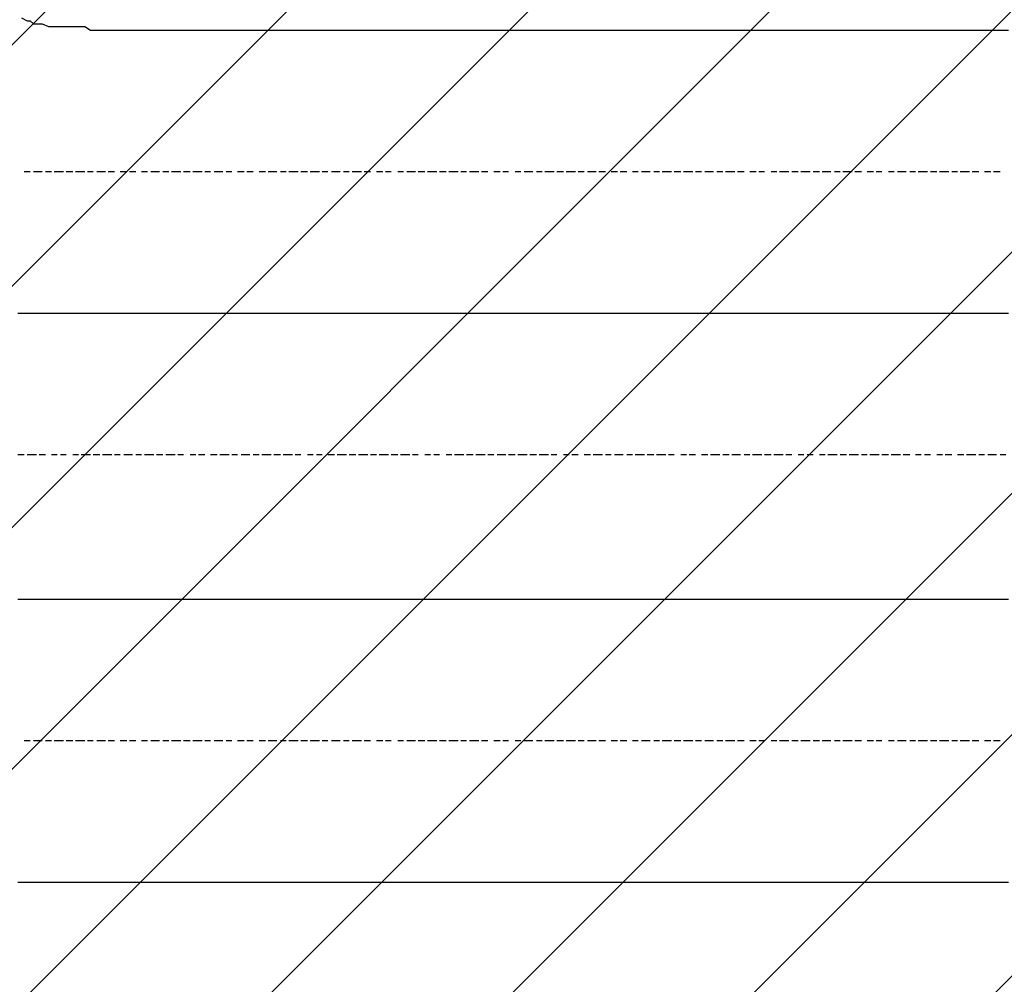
# Model space of a CAD drawing. Extents: x 997 to 109698, y 921 to 94021.
# Tile 259 of 656: x 38229 to 39614, y 21191 to 22548. Entities that reach past the tile are written whole.
import ezdxf

# ---------------------------------------------------------------- set-up
doc = ezdxf.new("R2010")
doc.units = 0
doc.header["$MEASUREMENT"] = 0
doc.layers.add('12', color=7, linetype='CONTINUOUS')
doc.layers.add('28', color=7, linetype='CONTINUOUS')

msp = doc.modelspace()

# ---------------------------------------------------------------- linework, layer by layer
at = {"layer": '12', "color": 1}
for p, q in [((38231.601607, 22549.953237), (38239.601607, 22545.953237)), ((38248.601607, 22541.953237), (38260.601607, 22541.953237)), ((38260.601607, 22541.953237), (38269.601607, 22537.953237)), ((38269.601607, 22537.953237), (38277.601607, 22537.953237)), ((38277.601607, 22537.953237), (38290.601607, 22537.953237)), ((38290.601607, 22537.953237), (38298.601607, 22537.953237)), ((38298.601607, 22537.953237), (38307.601607, 22537.953237)), ((38307.601607, 22537.953237), (38320.601607, 22537.953237)), ((38320.601607, 22537.953237), (38328.601607, 22532.953237)), ((38328.601607, 22532.953237), (38337.601607, 22532.953237)), ((38337.601607, 22532.953237), (38349.601607, 22532.953237)), ((38349.601607, 22532.953237), (38358.601607, 22532.953237)), ((38358.601607, 22532.953237), (38370.601607, 22532.953237)), ((38370.601607, 22532.953237), (38379.601607, 22532.953237)), ((38379.601607, 22532.953237), (38387.601607, 22532.953237)), ((38387.601607, 22532.953237), (38392.601607, 22532.953237)), ((38392.601607, 22532.953237), (38400.601607, 22532.953237)), ((38400.601607, 22532.953237), (38408.601607, 22532.953237)), ((38408.601607, 22532.953237), (38417.601607, 22532.953237)), ((38417.601607, 22532.953237), (38430.601607, 22532.953237)), ((38430.601607, 22532.953237), (38438.601607, 22532.953237)), ((38438.601607, 22532.953237), (38447.601607, 22532.953237)), ((38447.601607, 22532.953237), (38459.601607, 22532.953237)), ((38459.601607, 22532.953237), (38468.601607, 22532.953237)), ((38468.601607, 22532.953237), (38480.601607, 22532.953237)), ((38480.601607, 22532.953237), (38489.601607, 22532.953237)), ((38489.601607, 22532.953237), (38497.601607, 22532.953237)), ((38497.601607, 22532.953237), (38510.601607, 22532.953237)), ((38510.601607, 22532.953237), (38519.601607, 22532.953237)), ((38519.601607, 22532.953237), (38527.601607, 22532.953237)), ((38527.601607, 22532.953237), (38540.601607, 22532.953237)), ((38540.601607, 22532.953237), (38548.601607, 22532.953237)), ((38548.601607, 22532.953237), (38557.601607, 22532.953237)), ((38557.601607, 22532.953237), (38569.601607, 22532.953237)), ((38569.601607, 22532.953237), (38578.601607, 22532.953237)), ((38578.601607, 22532.953237), (38590.601607, 22532.953237)), ((38590.601607, 22532.953237), (38599.601607, 22532.953237)), ((38599.601607, 22532.953237), (38607.601607, 22532.953237)), ((38607.601607, 22532.953237), (38620.601607, 22532.953237)), ((38620.601607, 22532.953237), (38629.601607, 22532.953237)), ((38629.601607, 22532.953237), (38637.601607, 22532.953237)), ((38637.601607, 22532.953237), (38650.601607, 22532.953237)), ((38650.601607, 22532.953237), (38658.601607, 22532.953237)), ((38658.601607, 22532.953237), (38667.601607, 22532.953237)), ((38667.601607, 22532.953237), (38679.601607, 22532.953237)), ((38679.601607, 22532.953237), (38688.601607, 22532.953237)), ((38688.601607, 22532.953237), (38696.601607, 22532.953237)), ((38696.601607, 22532.953237), (38709.601607, 22532.953237)), ((38709.601607, 22532.953237), (38718.601607, 22532.953237)), ((38718.601607, 22532.953237), (38730.601607, 22532.953237)), ((38730.601607, 22532.953237), (38739.601607, 22532.953237)), ((38739.601607, 22532.953237), (38747.601607, 22532.953237)), ((38747.601607, 22532.953237), (38760.601607, 22532.953237)), ((38760.601607, 22532.953237), (38768.601607, 22532.953237)), ((38768.601607, 22532.953237), (38777.601607, 22532.953237)), ((38777.601607, 22532.953237), (38789.601607, 22532.953237)), ((38789.601607, 22532.953237), (38798.601607, 22532.953237)), ((38798.601607, 22532.953237), (38806.601607, 22532.953237)), ((38806.601607, 22532.953237), (38819.601607, 22532.953237)), ((38819.601607, 22532.953237), (38828.601607, 22532.953237)), ((38828.601607, 22532.953237), (38840.601607, 22532.953237)), ((38840.601607, 22532.953237), (38849.601607, 22532.953237)), ((38849.601607, 22532.953237), (38857.601607, 22532.953237)), ((38857.601607, 22532.953237), (38870.601607, 22532.953237)), ((38870.601607, 22532.953237), (38878.601607, 22532.953237)), ((38878.601607, 22532.953237), (38887.601607, 22532.953237)), ((38887.601607, 22532.953237), (38900.601607, 22532.953237)), ((38900.601607, 22532.953237), (38908.601607, 22532.953237)), ((38908.601607, 22532.953237), (38916.601607, 22532.953237)), ((38916.601607, 22532.953237), (38929.601607, 22532.953237)), ((38929.601607, 22532.953237), (38938.601607, 22532.953237)), ((38938.601607, 22532.953237), (38950.601607, 22532.953237)), ((38950.601607, 22532.953237), (38959.601607, 22532.953237)), ((38959.601607, 22532.953237), (38967.601607, 22532.953237)), ((38967.601607, 22532.953237), (38980.601607, 22532.953237)), ((38980.601607, 22532.953237), (38988.601607, 22532.953237)), ((38988.601607, 22532.953237), (38997.601607, 22532.953237)), ((38997.601607, 22532.953237), (39010.601607, 22532.953237)), ((39010.601607, 22532.953237), (39018.601607, 22532.953237)), ((39018.601607, 22532.953237), (39027.601607, 22532.953237)), ((39027.601607, 22532.953237), (39039.601607, 22532.953237)), ((39039.601607, 22532.953237), (39048.601607, 22532.953237)), ((39048.601607, 22532.953237), (39060.601607, 22532.953237)), ((39060.601607, 22532.953237), (39069.601607, 22532.953237)), ((39069.601607, 22532.953237), (39077.601607, 22532.953237)), ((39077.601607, 22532.953237), (39090.601607, 22532.953237)), ((39090.601607, 22532.953237), (39098.601607, 22532.953237)), ((39098.601607, 22532.953237), (39107.601607, 22532.953237)), ((39107.601607, 22532.953237), (39120.601607, 22532.953237)), ((39120.601607, 22532.953237), (39128.601607, 22532.953237)), ((39128.601607, 22532.953237), (39137.601607, 22532.953237)), ((39137.601607, 22532.953237), (39149.601607, 22532.953237)), ((39149.601607, 22532.953237), (39158.601607, 22532.953237)), ((39158.601607, 22532.953237), (39170.601607, 22532.953237)), ((39170.601607, 22532.953237), (39179.601607, 22532.953237)), ((39179.601607, 22532.953237), (39187.601607, 22532.953237)), ((39187.601607, 22532.953237), (39200.601607, 22532.953237)), ((39200.601607, 22532.953237), (39209.601607, 22532.953237)), ((39209.601607, 22532.953237), (39217.601607, 22532.953237)), ((39217.601607, 22532.953237), (39230.601607, 22532.953237)), ((39230.601607, 22532.953237), (39238.601607, 22532.953237)), ((39238.601607, 22532.953237), (39247.601607, 22532.953237)), ((39247.601607, 22532.953237), (39259.601607, 22532.953237)), ((39259.601607, 22532.953237), (39268.601607, 22532.953237)), ((39268.601607, 22532.953237), (39276.601607, 22532.953237)), ((39276.601607, 22532.953237), (39289.601607, 22532.953237)), ((39289.601607, 22532.953237), (39297.601607, 22532.953237)), ((39297.601607, 22532.953237), (39310.601607, 22532.953237)), ((39310.601607, 22532.953237), (39319.601607, 22532.953237)), ((39319.601607, 22532.953237), (39327.601607, 22532.953237)), ((39327.601607, 22532.953237), (39340.601607, 22532.953237)), ((39340.601607, 22532.953237), (39348.601607, 22532.953237)), ((39348.601607, 22532.953237), (39357.601607, 22532.953237)), ((39357.601607, 22532.953237), (39369.601607, 22532.953237)), ((39369.601607, 22532.953237), (39378.601607, 22532.953237)), ((39378.601607, 22532.953237), (39386.601607, 22532.953237)), ((39386.601607, 22532.953237), (39399.601607, 22532.953237)), ((39399.601607, 22532.953237), (39408.601607, 22532.953237)), ((39408.601607, 22532.953237), (39420.601607, 22532.953237)), ((39420.601607, 22532.953237), (39429.601607, 22532.953237)), ((39429.601607, 22532.953237), (39437.601607, 22532.953237)), ((39437.601607, 22532.953237), (39450.601607, 22532.953237)), ((39450.601607, 22532.953237), (39458.601607, 22532.953237)), ((39458.601607, 22532.953237), (39467.601607, 22532.953237)), ((39467.601607, 22532.953237), (39480.601607, 22532.953237)), ((39480.601607, 22532.953237), (39488.601607, 22532.953237)), ((39488.601607, 22532.953237), (39496.601607, 22532.953237)), ((39496.601607, 22532.953237), (39509.601607, 22532.953237)), ((39509.601607, 22532.953237), (39518.601607, 22532.953237)), ((39518.601607, 22532.953237), (39530.601607, 22532.953237)), ((39530.601607, 22532.953237), (39539.601607, 22532.953237)), ((39539.601607, 22532.953237), (39547.601607, 22532.953237)), ((39547.601607, 22532.953237), (39560.601607, 22532.953237)), ((39560.601607, 22532.953237), (39568.601607, 22532.953237)), ((39568.601607, 22532.953237), (39577.601607, 22532.953237)), ((39577.601607, 22532.953237), (39590.601607, 22532.953237)), ((39590.601607, 22532.953237), (39598.601607, 22532.953237)), ((39598.601607, 22532.953237), (39607.601607, 22532.953237)), ((39607.601607, 22532.953237), (39619.601607, 22532.953237)), ((38226.601607, 22134.953237), (38239.601607, 22134.953237)), ((38239.601607, 22134.953237), (38248.601607, 22134.953237)), ((38248.601607, 22134.953237), (38260.601607, 22134.953237)), ((38260.601607, 22134.953237), (38269.601607, 22134.953237)), ((38269.601607, 22134.953237), (38277.601607, 22134.953237)), ((38277.601607, 22134.953237), (38290.601607, 22134.953237)), ((38290.601607, 22134.953237), (38298.601607, 22134.953237)), ((38298.601607, 22134.953237), (38307.601607, 22134.953237)), ((38307.601607, 22134.953237), (38320.601607, 22134.953237)), ((38320.601607, 22134.953237), (38328.601607, 22134.953237)), ((38328.601607, 22134.953237), (38337.601607, 22134.953237)), ((38337.601607, 22134.953237), (38349.601607, 22134.953237)), ((38349.601607, 22134.953237), (38358.601607, 22134.953237)), ((38358.601607, 22134.953237), (38370.601607, 22134.953237)), ((38370.601607, 22134.953237), (38379.601607, 22134.953237)), ((38379.601607, 22134.953237), (38387.601607, 22134.953237)), ((38387.601607, 22134.953237), (38400.601607, 22134.953237)), ((38400.601607, 22134.953237), (38408.601607, 22134.953237)), ((38408.601607, 22134.953237), (38417.601607, 22134.953237)), ((38417.601607, 22134.953237), (38430.601607, 22134.953237)), ((38430.601607, 22134.953237), (38438.601607, 22134.953237)), ((38438.601607, 22134.953237), (38447.601607, 22134.953237)), ((38447.601607, 22134.953237), (38459.601607, 22134.953237)), ((38459.601607, 22134.953237), (38468.601607, 22134.953237)), ((38468.601607, 22134.953237), (38480.601607, 22134.953237)), ((38480.601607, 22134.953237), (38489.601607, 22134.953237)), ((38489.601607, 22134.953237), (38497.601607, 22134.953237)), ((38497.601607, 22134.953237), (38510.601607, 22134.953237)), ((38510.601607, 22134.953237), (38519.601607, 22134.953237)), ((38519.601607, 22134.953237), (38527.601607, 22134.953237)), ((38527.601607, 22134.953237), (38540.601607, 22134.953237)), ((38540.601607, 22134.953237), (38548.601607, 22134.953237)), ((38548.601607, 22134.953237), (38557.601607, 22134.953237)), ((38557.601607, 22134.953237), (38569.601607, 22134.953237)), ((38569.601607, 22134.953237), (38578.601607, 22134.953237)), ((38578.601607, 22134.953237), (38590.601607, 22134.953237)), ((38590.601607, 22134.953237), (38599.601607, 22134.953237)), ((38599.601607, 22134.953237), (38607.601607, 22134.953237)), ((38607.601607, 22134.953237), (38620.601607, 22134.953237)), ((38620.601607, 22134.953237), (38629.601607, 22134.953237)), ((38629.601607, 22134.953237), (38637.601607, 22134.953237)), ((38637.601607, 22134.953237), (38650.601607, 22134.953237)), ((38650.601607, 22134.953237), (38658.601607, 22134.953237)), ((38658.601607, 22134.953237), (38667.601607, 22134.953237)), ((38667.601607, 22134.953237), (38679.601607, 22134.953237)), ((38679.601607, 22134.953237), (38688.601607, 22134.953237)), ((38688.601607, 22134.953237), (38696.601607, 22134.953237)), ((38696.601607, 22134.953237), (38709.601607, 22134.953237)), ((38709.601607, 22134.953237), (38718.601607, 22134.953237)), ((38718.601607, 22134.953237), (38730.601607, 22134.953237)), ((38730.601607, 22134.953237), (38739.601607, 22134.953237)), ((38739.601607, 22134.953237), (38747.601607, 22134.953237)), ((38747.601607, 22134.953237), (38760.601607, 22134.953237)), ((38760.601607, 22134.953237), (38768.601607, 22134.953237)), ((38768.601607, 22134.953237), (38777.601607, 22134.953237)), ((38777.601607, 22134.953237), (38789.601607, 22134.953237)), ((38789.601607, 22134.953237), (38798.601607, 22134.953237)), ((38798.601607, 22134.953237), (38806.601607, 22134.953237)), ((38806.601607, 22134.953237), (38819.601607, 22134.953237)), ((38819.601607, 22134.953237), (38828.601607, 22134.953237)), ((38828.601607, 22134.953237), (38840.601607, 22134.953237)), ((38840.601607, 22134.953237), (38849.601607, 22134.953237)), ((38849.601607, 22134.953237), (38857.601607, 22134.953237)), ((38857.601607, 22134.953237), (38870.601607, 22134.953237)), ((38870.601607, 22134.953237), (38878.601607, 22134.953237)), ((38878.601607, 22134.953237), (38887.601607, 22134.953237)), ((38887.601607, 22134.953237), (38900.601607, 22134.953237)), ((38900.601607, 22134.953237), (38908.601607, 22134.953237)), ((38908.601607, 22134.953237), (38916.601607, 22134.953237)), ((38916.601607, 22134.953237), (38929.601607, 22134.953237)), ((38929.601607, 22134.953237), (38938.601607, 22134.953237)), ((38938.601607, 22134.953237), (38950.601607, 22134.953237)), ((38950.601607, 22134.953237), (38959.601607, 22134.953237)), ((38959.601607, 22134.953237), (38967.601607, 22134.953237)), ((38967.601607, 22134.953237), (38980.601607, 22134.953237)), ((38980.601607, 22134.953237), (38988.601607, 22134.953237)), ((38988.601607, 22134.953237), (38997.601607, 22134.953237)), ((38997.601607, 22134.953237), (39010.601607, 22134.953237)), ((39010.601607, 22134.953237), (39018.601607, 22134.953237)), ((39018.601607, 22134.953237), (39027.601607, 22134.953237)), ((39027.601607, 22134.953237), (39039.601607, 22134.953237)), ((39039.601607, 22134.953237), (39048.601607, 22134.953237)), ((39048.601607, 22134.953237), (39060.601607, 22134.953237)), ((39060.601607, 22134.953237), (39069.601607, 22134.953237)), ((39069.601607, 22134.953237), (39077.601607, 22134.953237)), ((39077.601607, 22134.953237), (39090.601607, 22134.953237)), ((39090.601607, 22134.953237), (39098.601607, 22134.953237)), ((39098.601607, 22134.953237), (39107.601607, 22134.953237)), ((39107.601607, 22134.953237), (39120.601607, 22134.953237)), ((39120.601607, 22134.953237), (39128.601607, 22134.953237)), ((39128.601607, 22134.953237), (39137.601607, 22134.953237)), ((39137.601607, 22134.953237), (39149.601607, 22134.953237)), ((39149.601607, 22134.953237), (39158.601607, 22134.953237)), ((39158.601607, 22134.953237), (39170.601607, 22134.953237)), ((39170.601607, 22134.953237), (39179.601607, 22134.953237)), ((39179.601607, 22134.953237), (39187.601607, 22134.953237)), ((39187.601607, 22134.953237), (39200.601607, 22134.953237)), ((39200.601607, 22134.953237), (39209.601607, 22134.953237)), ((39209.601607, 22134.953237), (39217.601607, 22134.953237)), ((39217.601607, 22134.953237), (39230.601607, 22134.953237)), ((39230.601607, 22134.953237), (39238.601607, 22134.953237)), ((39238.601607, 22134.953237), (39247.601607, 22134.953237)), ((39247.601607, 22134.953237), (39259.601607, 22134.953237)), ((39259.601607, 22134.953237), (39268.601607, 22134.953237)), ((39268.601607, 22134.953237), (39276.601607, 22134.953237)), ((39276.601607, 22134.953237), (39289.601607, 22134.953237)), ((39289.601607, 22134.953237), (39297.601607, 22134.953237)), ((39297.601607, 22134.953237), (39310.601607, 22134.953237)), ((39310.601607, 22134.953237), (39319.601607, 22134.953237)), ((39319.601607, 22134.953237), (39327.601607, 22134.953237)), ((39327.601607, 22134.953237), (39340.601607, 22134.953237)), ((39340.601607, 22134.953237), (39348.601607, 22134.953237)), ((39348.601607, 22134.953237), (39357.601607, 22134.953237)), ((39357.601607, 22134.953237), (39369.601607, 22134.953237)), ((39369.601607, 22134.953237), (39378.601607, 22134.953237)), ((39378.601607, 22134.953237), (39386.601607, 22134.953237)), ((39386.601607, 22134.953237), (39399.601607, 22134.953237)), ((39399.601607, 22134.953237), (39408.601607, 22134.953237)), ((39408.601607, 22134.953237), (39420.601607, 22134.953237)), ((39420.601607, 22134.953237), (39429.601607, 22134.953237)), ((39429.601607, 22134.953237), (39437.601607, 22134.953237)), ((39437.601607, 22134.953237), (39450.601607, 22134.953237)), ((39450.601607, 22134.953237), (39458.601607, 22134.953237)), ((39458.601607, 22134.953237), (39467.601607, 22134.953237)), ((39467.601607, 22134.953237), (39480.601607, 22134.953237)), ((39480.601607, 22134.953237), (39488.601607, 22134.953237)), ((39488.601607, 22134.953237), (39496.601607, 22134.953237)), ((39496.601607, 22134.953237), (39509.601607, 22134.953237)), ((39509.601607, 22134.953237), (39518.601607, 22134.953237)), ((39518.601607, 22134.953237), (39530.601607, 22134.953237)), ((39530.601607, 22134.953237), (39539.601607, 22134.953237)), ((39539.601607, 22134.953237), (39547.601607, 22134.953237)), ((39547.601607, 22134.953237), (39560.601607, 22134.953237)), ((39560.601607, 22134.953237), (39568.601607, 22134.953237)), ((39568.601607, 22134.953237), (39577.601607, 22134.953237)), ((39577.601607, 22134.953237), (39590.601607, 22134.953237)), ((39590.601607, 22134.953237), (39598.601607, 22134.953237)), ((39598.601607, 22134.953237), (39607.601607, 22134.953237)), ((39607.601607, 22134.953237), (39619.601607, 22134.953237)), ((38226.601607, 21732.953237), (38239.601607, 21732.953237)), ((38239.601607, 21732.953237), (38248.601607, 21732.953237)), ((38248.601607, 21732.953237), (38260.601607, 21732.953237)), ((38260.601607, 21732.953237), (38269.601607, 21732.953237)), ((38269.601607, 21732.953237), (38277.601607, 21732.953237)), ((38277.601607, 21732.953237), (38290.601607, 21732.953237)), ((38290.601607, 21732.953237), (38298.601607, 21732.953237)), ((38298.601607, 21732.953237), (38307.601607, 21732.953237)), ((38307.601607, 21732.953237), (38320.601607, 21732.953237)), ((38320.601607, 21732.953237), (38328.601607, 21732.953237)), ((38328.601607, 21732.953237), (38337.601607, 21732.953237)), ((38337.601607, 21732.953237), (38349.601607, 21732.953237)), ((38349.601607, 21732.953237), (38358.601607, 21732.953237)), ((38358.601607, 21732.953237), (38370.601607, 21732.953237)), ((38370.601607, 21732.953237), (38379.601607, 21732.953237)), ((38379.601607, 21732.953237), (38387.601607, 21732.953237)), ((38387.601607, 21732.953237), (38400.601607, 21732.953237)), ((38400.601607, 21732.953237), (38408.601607, 21732.953237)), ((38408.601607, 21732.953237), (38417.601607, 21732.953237)), ((38417.601607, 21732.953237), (38430.601607, 21732.953237)), ((38430.601607, 21732.953237), (38438.601607, 21732.953237)), ((38438.601607, 21732.953237), (38447.601607, 21732.953237)), ((38447.601607, 21732.953237), (38459.601607, 21732.953237)), ((38459.601607, 21732.953237), (38468.601607, 21732.953237)), ((38468.601607, 21732.953237), (38480.601607, 21732.953237)), ((38480.601607, 21732.953237), (38489.601607, 21732.953237)), ((38489.601607, 21732.953237), (38497.601607, 21732.953237)), ((38497.601607, 21732.953237), (38510.601607, 21732.953237)), ((38510.601607, 21732.953237), (38519.601607, 21732.953237)), ((38519.601607, 21732.953237), (38527.601607, 21732.953237)), ((38527.601607, 21732.953237), (38540.601607, 21732.953237)), ((38540.601607, 21732.953237), (38548.601607, 21732.953237)), ((38548.601607, 21732.953237), (38557.601607, 21732.953237)), ((38557.601607, 21732.953237), (38569.601607, 21732.953237)), ((38569.601607, 21732.953237), (38578.601607, 21732.953237)), ((38578.601607, 21732.953237), (38590.601607, 21732.953237)), ((38590.601607, 21732.953237), (38599.601607, 21732.953237)), ((38599.601607, 21732.953237), (38607.601607, 21732.953237)), ((38607.601607, 21732.953237), (38620.601607, 21732.953237)), ((38620.601607, 21732.953237), (38629.601607, 21732.953237)), ((38629.601607, 21732.953237), (38637.601607, 21732.953237)), ((38637.601607, 21732.953237), (38650.601607, 21732.953237)), ((38650.601607, 21732.953237), (38658.601607, 21732.953237)), ((38658.601607, 21732.953237), (38667.601607, 21732.953237)), ((38667.601607, 21732.953237), (38679.601607, 21732.953237)), ((38679.601607, 21732.953237), (38688.601607, 21732.953237)), ((38688.601607, 21732.953237), (38696.601607, 21732.953237)), ((38696.601607, 21732.953237), (38709.601607, 21732.953237)), ((38709.601607, 21732.953237), (38718.601607, 21732.953237)), ((38718.601607, 21732.953237), (38730.601607, 21732.953237)), ((38730.601607, 21732.953237), (38739.601607, 21732.953237)), ((38739.601607, 21732.953237), (38747.601607, 21732.953237)), ((38747.601607, 21732.953237), (38760.601607, 21732.953237)), ((38760.601607, 21732.953237), (38768.601607, 21732.953237)), ((38768.601607, 21732.953237), (38777.601607, 21732.953237)), ((38777.601607, 21732.953237), (38789.601607, 21732.953237)), ((38789.601607, 21732.953237), (38798.601607, 21732.953237)), ((38798.601607, 21732.953237), (38806.601607, 21732.953237)), ((38806.601607, 21732.953237), (38819.601607, 21732.953237)), ((38819.601607, 21732.953237), (38828.601607, 21732.953237)), ((38828.601607, 21732.953237), (38840.601607, 21732.953237)), ((38840.601607, 21732.953237), (38849.601607, 21732.953237)), ((38849.601607, 21732.953237), (38857.601607, 21732.953237)), ((38857.601607, 21732.953237), (38870.601607, 21732.953237)), ((38870.601607, 21732.953237), (38878.601607, 21732.953237)), ((38878.601607, 21732.953237), (38887.601607, 21732.953237)), ((38887.601607, 21732.953237), (38900.601607, 21732.953237)), ((38900.601607, 21732.953237), (38908.601607, 21732.953237)), ((38908.601607, 21732.953237), (38916.601607, 21732.953237)), ((38916.601607, 21732.953237), (38929.601607, 21732.953237)), ((38929.601607, 21732.953237), (38938.601607, 21732.953237)), ((38938.601607, 21732.953237), (38950.601607, 21732.953237)), ((38950.601607, 21732.953237), (38959.601607, 21732.953237)), ((38959.601607, 21732.953237), (38967.601607, 21732.953237)), ((38967.601607, 21732.953237), (38980.601607, 21732.953237)), ((38980.601607, 21732.953237), (38988.601607, 21732.953237)), ((38988.601607, 21732.953237), (38997.601607, 21732.953237)), ((38997.601607, 21732.953237), (39010.601607, 21732.953237)), ((39010.601607, 21732.953237), (39018.601607, 21732.953237)), ((39018.601607, 21732.953237), (39027.601607, 21732.953237)), ((39027.601607, 21732.953237), (39039.601607, 21732.953237)), ((39039.601607, 21732.953237), (39048.601607, 21732.953237)), ((39048.601607, 21732.953237), (39060.601607, 21732.953237)), ((39060.601607, 21732.953237), (39069.601607, 21732.953237)), ((39069.601607, 21732.953237), (39077.601607, 21732.953237)), ((39077.601607, 21732.953237), (39090.601607, 21732.953237)), ((39090.601607, 21732.953237), (39098.601607, 21732.953237)), ((39098.601607, 21732.953237), (39107.601607, 21732.953237)), ((39107.601607, 21732.953237), (39120.601607, 21732.953237)), ((39120.601607, 21732.953237), (39128.601607, 21732.953237)), ((39128.601607, 21732.953237), (39137.601607, 21732.953237)), ((39137.601607, 21732.953237), (39149.601607, 21732.953237)), ((39149.601607, 21732.953237), (39158.601607, 21732.953237)), ((39158.601607, 21732.953237), (39170.601607, 21732.953237)), ((39170.601607, 21732.953237), (39179.601607, 21732.953237)), ((39179.601607, 21732.953237), (39187.601607, 21732.953237)), ((39187.601607, 21732.953237), (39200.601607, 21732.953237)), ((39200.601607, 21732.953237), (39209.601607, 21732.953237)), ((39209.601607, 21732.953237), (39217.601607, 21732.953237)), ((39217.601607, 21732.953237), (39230.601607, 21732.953237)), ((39230.601607, 21732.953237), (39238.601607, 21732.953237)), ((39238.601607, 21732.953237), (39247.601607, 21732.953237)), ((39247.601607, 21732.953237), (39259.601607, 21732.953237)), ((39259.601607, 21732.953237), (39268.601607, 21732.953237)), ((39268.601607, 21732.953237), (39276.601607, 21732.953237)), ((39276.601607, 21732.953237), (39289.601607, 21732.953237)), ((39289.601607, 21732.953237), (39297.601607, 21732.953237)), ((39297.601607, 21732.953237), (39310.601607, 21732.953237)), ((39310.601607, 21732.953237), (39319.601607, 21732.953237)), ((39319.601607, 21732.953237), (39327.601607, 21732.953237)), ((39327.601607, 21732.953237), (39340.601607, 21732.953237)), ((39340.601607, 21732.953237), (39348.601607, 21732.953237)), ((39348.601607, 21732.953237), (39357.601607, 21732.953237)), ((39357.601607, 21732.953237), (39369.601607, 21732.953237)), ((39369.601607, 21732.953237), (39378.601607, 21732.953237)), ((39378.601607, 21732.953237), (39386.601607, 21732.953237)), ((39386.601607, 21732.953237), (39399.601607, 21732.953237)), ((39399.601607, 21732.953237), (39408.601607, 21732.953237)), ((39408.601607, 21732.953237), (39420.601607, 21732.953237)), ((39420.601607, 21732.953237), (39429.601607, 21732.953237)), ((39429.601607, 21732.953237), (39437.601607, 21732.953237)), ((39437.601607, 21732.953237), (39450.601607, 21732.953237)), ((39450.601607, 21732.953237), (39458.601607, 21732.953237)), ((39458.601607, 21732.953237), (39467.601607, 21732.953237)), ((39467.601607, 21732.953237), (39480.601607, 21732.953237)), ((39480.601607, 21732.953237), (39488.601607, 21732.953237)), ((39488.601607, 21732.953237), (39496.601607, 21732.953237)), ((39496.601607, 21732.953237), (39509.601607, 21732.953237)), ((39509.601607, 21732.953237), (39518.601607, 21732.953237)), ((39518.601607, 21732.953237), (39530.601607, 21732.953237)), ((39530.601607, 21732.953237), (39539.601607, 21732.953237)), ((39539.601607, 21732.953237), (39547.601607, 21732.953237)), ((39547.601607, 21732.953237), (39560.601607, 21732.953237)), ((39560.601607, 21732.953237), (39568.601607, 21732.953237)), ((39568.601607, 21732.953237), (39577.601607, 21732.953237)), ((39577.601607, 21732.953237), (39590.601607, 21732.953237)), ((39590.601607, 21732.953237), (39598.601607, 21732.953237)), ((39598.601607, 21732.953237), (39607.601607, 21732.953237)), ((39607.601607, 21732.953237), (39619.601607, 21732.953237)), ((38226.601607, 21334.953237), (38239.601607, 21334.953237)), ((38239.601607, 21334.953237), (38248.601607, 21334.953237)), ((38248.601607, 21334.953237), (38260.601607, 21334.953237)), ((38260.601607, 21334.953237), (38269.601607, 21334.953237)), ((38269.601607, 21334.953237), (38277.601607, 21334.953237)), ((38277.601607, 21334.953237), (38290.601607, 21334.953237)), ((38290.601607, 21334.953237), (38298.601607, 21334.953237)), ((38298.601607, 21334.953237), (38307.601607, 21334.953237)), ((38307.601607, 21334.953237), (38320.601607, 21334.953237)), ((38320.601607, 21334.953237), (38328.601607, 21334.953237)), ((38328.601607, 21334.953237), (38337.601607, 21334.953237)), ((38337.601607, 21334.953237), (38349.601607, 21334.953237)), ((38349.601607, 21334.953237), (38358.601607, 21334.953237)), ((38358.601607, 21334.953237), (38370.601607, 21334.953237)), ((38370.601607, 21334.953237), (38379.601607, 21334.953237)), ((38379.601607, 21334.953237), (38387.601607, 21334.953237)), ((38387.601607, 21334.953237), (38400.601607, 21334.953237)), ((38400.601607, 21334.953237), (38408.601607, 21334.953237)), ((38408.601607, 21334.953237), (38417.601607, 21334.953237)), ((38417.601607, 21334.953237), (38430.601607, 21334.953237)), ((38430.601607, 21334.953237), (38438.601607, 21334.953237)), ((38438.601607, 21334.953237), (38447.601607, 21334.953237)), ((38447.601607, 21334.953237), (38459.601607, 21334.953237)), ((38459.601607, 21334.953237), (38468.601607, 21334.953237)), ((38468.601607, 21334.953237), (38480.601607, 21334.953237)), ((38480.601607, 21334.953237), (38489.601607, 21334.953237)), ((38489.601607, 21334.953237), (38497.601607, 21334.953237)), ((38497.601607, 21334.953237), (38510.601607, 21334.953237)), ((38510.601607, 21334.953237), (38519.601607, 21334.953237)), ((38519.601607, 21334.953237), (38527.601607, 21334.953237)), ((38527.601607, 21334.953237), (38540.601607, 21334.953237)), ((38540.601607, 21334.953237), (38548.601607, 21334.953237)), ((38548.601607, 21334.953237), (38557.601607, 21334.953237)), ((38557.601607, 21334.953237), (38569.601607, 21334.953237)), ((38569.601607, 21334.953237), (38578.601607, 21334.953237)), ((38578.601607, 21334.953237), (38590.601607, 21334.953237)), ((38590.601607, 21334.953237), (38599.601607, 21334.953237)), ((38599.601607, 21334.953237), (38607.601607, 21334.953237)), ((38607.601607, 21334.953237), (38620.601607, 21334.953237)), ((38620.601607, 21334.953237), (38629.601607, 21334.953237)), ((38629.601607, 21334.953237), (38637.601607, 21334.953237)), ((38637.601607, 21334.953237), (38650.601607, 21334.953237)), ((38650.601607, 21334.953237), (38658.601607, 21334.953237)), ((38658.601607, 21334.953237), (38667.601607, 21334.953237)), ((38667.601607, 21334.953237), (38679.601607, 21334.953237)), ((38679.601607, 21334.953237), (38688.601607, 21334.953237)), ((38688.601607, 21334.953237), (38696.601607, 21334.953237)), ((38696.601607, 21334.953237), (38709.601607, 21334.953237)), ((38709.601607, 21334.953237), (38718.601607, 21334.953237)), ((38718.601607, 21334.953237), (38730.601607, 21334.953237)), ((38730.601607, 21334.953237), (38739.601607, 21334.953237)), ((38739.601607, 21334.953237), (38747.601607, 21334.953237)), ((38747.601607, 21334.953237), (38760.601607, 21334.953237)), ((38760.601607, 21334.953237), (38768.601607, 21334.953237)), ((38768.601607, 21334.953237), (38777.601607, 21334.953237)), ((38777.601607, 21334.953237), (38789.601607, 21334.953237)), ((38789.601607, 21334.953237), (38798.601607, 21334.953237)), ((38798.601607, 21334.953237), (38806.601607, 21334.953237)), ((38806.601607, 21334.953237), (38819.601607, 21334.953237)), ((38819.601607, 21334.953237), (38828.601607, 21334.953237)), ((38828.601607, 21334.953237), (38840.601607, 21334.953237)), ((38840.601607, 21334.953237), (38849.601607, 21334.953237)), ((38849.601607, 21334.953237), (38857.601607, 21334.953237)), ((38857.601607, 21334.953237), (38870.601607, 21334.953237)), ((38870.601607, 21334.953237), (38878.601607, 21334.953237)), ((38878.601607, 21334.953237), (38887.601607, 21334.953237)), ((38887.601607, 21334.953237), (38900.601607, 21334.953237)), ((38900.601607, 21334.953237), (38908.601607, 21334.953237)), ((38908.601607, 21334.953237), (38916.601607, 21334.953237)), ((38916.601607, 21334.953237), (38929.601607, 21334.953237)), ((38929.601607, 21334.953237), (38938.601607, 21334.953237)), ((38938.601607, 21334.953237), (38950.601607, 21334.953237)), ((38950.601607, 21334.953237), (38959.601607, 21334.953237)), ((38959.601607, 21334.953237), (38967.601607, 21334.953237)), ((38967.601607, 21334.953237), (38980.601607, 21334.953237)), ((38980.601607, 21334.953237), (38988.601607, 21334.953237)), ((38988.601607, 21334.953237), (38997.601607, 21334.953237)), ((38997.601607, 21334.953237), (39010.601607, 21334.953237)), ((39010.601607, 21334.953237), (39018.601607, 21334.953237)), ((39018.601607, 21334.953237), (39027.601607, 21334.953237)), ((39027.601607, 21334.953237), (39039.601607, 21334.953237)), ((39039.601607, 21334.953237), (39048.601607, 21334.953237)), ((39048.601607, 21334.953237), (39060.601607, 21334.953237)), ((39060.601607, 21334.953237), (39069.601607, 21334.953237)), ((39069.601607, 21334.953237), (39077.601607, 21334.953237)), ((39077.601607, 21334.953237), (39090.601607, 21334.953237)), ((39090.601607, 21334.953237), (39098.601607, 21334.953237)), ((39098.601607, 21334.953237), (39107.601607, 21334.953237)), ((39107.601607, 21334.953237), (39120.601607, 21334.953237)), ((39120.601607, 21334.953237), (39128.601607, 21334.953237)), ((39128.601607, 21334.953237), (39137.601607, 21334.953237)), ((39137.601607, 21334.953237), (39149.601607, 21334.953237)), ((39149.601607, 21334.953237), (39158.601607, 21334.953237)), ((39158.601607, 21334.953237), (39170.601607, 21334.953237)), ((39170.601607, 21334.953237), (39179.601607, 21334.953237)), ((39179.601607, 21334.953237), (39187.601607, 21334.953237)), ((39187.601607, 21334.953237), (39200.601607, 21334.953237)), ((39200.601607, 21334.953237), (39209.601607, 21334.953237)), ((39209.601607, 21334.953237), (39217.601607, 21334.953237)), ((39217.601607, 21334.953237), (39230.601607, 21334.953237)), ((39230.601607, 21334.953237), (39238.601607, 21334.953237)), ((39238.601607, 21334.953237), (39247.601607, 21334.953237)), ((39247.601607, 21334.953237), (39259.601607, 21334.953237)), ((39259.601607, 21334.953237), (39268.601607, 21334.953237)), ((39268.601607, 21334.953237), (39276.601607, 21334.953237)), ((39276.601607, 21334.953237), (39289.601607, 21334.953237)), ((39289.601607, 21334.953237), (39297.601607, 21334.953237)), ((39297.601607, 21334.953237), (39310.601607, 21334.953237)), ((39310.601607, 21334.953237), (39319.601607, 21334.953237)), ((39319.601607, 21334.953237), (39327.601607, 21334.953237)), ((39327.601607, 21334.953237), (39340.601607, 21334.953237)), ((39340.601607, 21334.953237), (39348.601607, 21334.953237)), ((39348.601607, 21334.953237), (39357.601607, 21334.953237)), ((39357.601607, 21334.953237), (39369.601607, 21334.953237)), ((39369.601607, 21334.953237), (39378.601607, 21334.953237)), ((39378.601607, 21334.953237), (39386.601607, 21334.953237)), ((39386.601607, 21334.953237), (39399.601607, 21334.953237)), ((39399.601607, 21334.953237), (39408.601607, 21334.953237)), ((39408.601607, 21334.953237), (39420.601607, 21334.953237)), ((39420.601607, 21334.953237), (39429.601607, 21334.953237)), ((39429.601607, 21334.953237), (39437.601607, 21334.953237)), ((39437.601607, 21334.953237), (39450.601607, 21334.953237)), ((39450.601607, 21334.953237), (39458.601607, 21334.953237)), ((39458.601607, 21334.953237), (39467.601607, 21334.953237)), ((39467.601607, 21334.953237), (39480.601607, 21334.953237)), ((39480.601607, 21334.953237), (39488.601607, 21334.953237)), ((39488.601607, 21334.953237), (39496.601607, 21334.953237)), ((39496.601607, 21334.953237), (39509.601607, 21334.953237)), ((39509.601607, 21334.953237), (39518.601607, 21334.953237)), ((39518.601607, 21334.953237), (39530.601607, 21334.953237)), ((39530.601607, 21334.953237), (39539.601607, 21334.953237)), ((39539.601607, 21334.953237), (39547.601607, 21334.953237)), ((39547.601607, 21334.953237), (39560.601607, 21334.953237)), ((39560.601607, 21334.953237), (39568.601607, 21334.953237)), ((39568.601607, 21334.953237), (39577.601607, 21334.953237)), ((39577.601607, 21334.953237), (39590.601607, 21334.953237)), ((39590.601607, 21334.953237), (39598.601607, 21334.953237)), ((39598.601607, 21334.953237), (39607.601607, 21334.953237)), ((39607.601607, 21334.953237), (39619.601607, 21334.953237))]:
    msp.add_line(p, q, dxfattribs=at)
at = {"layer": '12', "color": 5}
for p, q in [((38235.601607, 22333.953237), (38243.601607, 22333.953237)), ((38248.601607, 22333.953237), (38260.601607, 22333.953237)), ((38265.601607, 22333.953237), (38273.601607, 22333.953237)), ((38277.601607, 22333.953237), (38290.601607, 22333.953237)), ((38294.601607, 22333.953237), (38303.601607, 22333.953237)), ((38307.601607, 22333.953237), (38320.601607, 22333.953237)), ((38324.601607, 22333.953237), (38332.601607, 22333.953237)), ((38337.601607, 22333.953237), (38349.601607, 22333.953237)), ((38353.601607, 22333.953237), (38362.601607, 22333.953237)), ((38370.601607, 22333.953237), (38379.601607, 22333.953237)), ((38383.601607, 22333.953237), (38392.601607, 22333.953237)), ((38400.601607, 22333.953237), (38408.601607, 22333.953237)), ((38413.601607, 22333.953237), (38425.601607, 22333.953237)), ((38430.601607, 22333.953237), (38438.601607, 22333.953237)), ((38442.601607, 22333.953237), (38455.601607, 22333.953237)), ((38459.601607, 22333.953237), (38468.601607, 22333.953237)), ((38472.601607, 22333.953237), (38485.601607, 22333.953237)), ((38489.601607, 22333.953237), (38497.601607, 22333.953237)), ((38502.601607, 22333.953237), (38514.601607, 22333.953237)), ((38519.601607, 22333.953237), (38527.601607, 22333.953237)), ((38535.601607, 22333.953237), (38544.601607, 22333.953237)), ((38548.601607, 22333.953237), (38557.601607, 22333.953237)), ((38565.601607, 22333.953237), (38574.601607, 22333.953237)), ((38578.601607, 22333.953237), (38590.601607, 22333.953237)), ((38595.601607, 22333.953237), (38603.601607, 22333.953237)), ((38607.601607, 22333.953237), (38620.601607, 22333.953237)), ((38624.601607, 22333.953237), (38633.601607, 22333.953237)), ((38637.601607, 22333.953237), (38650.601607, 22333.953237)), ((38654.601607, 22333.953237), (38662.601607, 22333.953237)), ((38667.601607, 22333.953237), (38679.601607, 22333.953237)), ((38684.601607, 22333.953237), (38692.601607, 22333.953237)), ((38696.601607, 22333.953237), (38709.601607, 22333.953237)), ((38713.601607, 22333.953237), (38722.601607, 22333.953237)), ((38730.601607, 22333.953237), (38739.601607, 22333.953237)), ((38743.601607, 22333.953237), (38751.601607, 22333.953237)), ((38760.601607, 22333.953237), (38768.601607, 22333.953237)), ((38773.601607, 22333.953237), (38785.601607, 22333.953237)), ((38789.601607, 22333.953237), (38798.601607, 22333.953237)), ((38802.601607, 22333.953237), (38815.601607, 22333.953237)), ((38819.601607, 22333.953237), (38828.601607, 22333.953237)), ((38832.601607, 22333.953237), (38845.601607, 22333.953237)), ((38849.601607, 22333.953237), (38857.601607, 22333.953237)), ((38861.601607, 22333.953237), (38874.601607, 22333.953237)), ((38878.601607, 22333.953237), (38887.601607, 22333.953237)), ((38895.601607, 22333.953237), (38904.601607, 22333.953237)), ((38908.601607, 22333.953237), (38916.601607, 22333.953237)), ((38925.601607, 22333.953237), (38933.601607, 22333.953237)), ((38938.601607, 22333.953237), (38950.601607, 22333.953237)), ((38955.601607, 22333.953237), (38963.601607, 22333.953237)), ((38967.601607, 22333.953237), (38980.601607, 22333.953237)), ((38984.601607, 22333.953237), (38993.601607, 22333.953237)), ((38997.601607, 22333.953237), (39010.601607, 22333.953237)), ((39014.601607, 22333.953237), (39022.601607, 22333.953237)), ((39027.601607, 22333.953237), (39039.601607, 22333.953237)), ((39043.601607, 22333.953237), (39052.601607, 22333.953237)), ((39060.601607, 22333.953237), (39069.601607, 22333.953237)), ((39073.601607, 22333.953237), (39082.601607, 22333.953237)), ((39090.601607, 22333.953237), (39098.601607, 22333.953237)), ((39103.601607, 22333.953237), (39115.601607, 22333.953237)), ((39120.601607, 22333.953237), (39128.601607, 22333.953237)), ((39132.601607, 22333.953237), (39145.601607, 22333.953237)), ((39149.601607, 22333.953237), (39158.601607, 22333.953237)), ((39162.601607, 22333.953237), (39175.601607, 22333.953237)), ((39179.601607, 22333.953237), (39187.601607, 22333.953237)), ((39192.601607, 22333.953237), (39204.601607, 22333.953237)), ((39209.601607, 22333.953237), (39217.601607, 22333.953237)), ((39221.601607, 22333.953237), (39234.601607, 22333.953237)), ((39238.601607, 22333.953237), (39247.601607, 22333.953237)), ((39255.601607, 22333.953237), (39264.601607, 22333.953237)), ((39268.601607, 22333.953237), (39276.601607, 22333.953237)), ((39285.601607, 22333.953237), (39293.601607, 22333.953237)), ((39297.601607, 22333.953237), (39310.601607, 22333.953237)), ((39314.601607, 22333.953237), (39323.601607, 22333.953237)), ((39327.601607, 22333.953237), (39340.601607, 22333.953237)), ((39344.601607, 22333.953237), (39353.601607, 22333.953237)), ((39357.601607, 22333.953237), (39369.601607, 22333.953237)), ((39374.601607, 22333.953237), (39382.601607, 22333.953237)), ((39386.601607, 22333.953237), (39399.601607, 22333.953237)), ((39403.601607, 22333.953237), (39412.601607, 22333.953237)), ((39420.601607, 22333.953237), (39429.601607, 22333.953237)), ((39433.601607, 22333.953237), (39441.601607, 22333.953237)), ((39450.601607, 22333.953237), (39458.601607, 22333.953237)), ((39463.601607, 22333.953237), (39475.601607, 22333.953237)), ((39480.601607, 22333.953237), (39488.601607, 22333.953237)), ((39492.601607, 22333.953237), (39505.601607, 22333.953237)), ((39509.601607, 22333.953237), (39518.601607, 22333.953237)), ((39522.601607, 22333.953237), (39535.601607, 22333.953237)), ((39539.601607, 22333.953237), (39547.601607, 22333.953237)), ((39551.601607, 22333.953237), (39564.601607, 22333.953237)), ((39568.601607, 22333.953237), (39577.601607, 22333.953237)), ((39585.601607, 22333.953237), (39594.601607, 22333.953237)), ((39598.601607, 22333.953237), (39607.601607, 22333.953237)), ((38226.601607, 21935.953237), (38235.601607, 21935.953237)), ((38239.601607, 21935.953237), (38252.601607, 21935.953237)), ((38256.601607, 21935.953237), (38265.601607, 21935.953237)), ((38273.601607, 21935.953237), (38281.601607, 21935.953237)), ((38286.601607, 21935.953237), (38294.601607, 21935.953237)), ((38303.601607, 21935.953237), (38311.601607, 21935.953237)), ((38315.601607, 21935.953237), (38328.601607, 21935.953237)), ((38332.601607, 21935.953237), (38341.601607, 21935.953237)), ((38345.601607, 21935.953237), (38358.601607, 21935.953237)), ((38362.601607, 21935.953237), (38370.601607, 21935.953237)), ((38375.601607, 21935.953237), (38387.601607, 21935.953237)), ((38392.601607, 21935.953237), (38400.601607, 21935.953237)), ((38404.601607, 21935.953237), (38417.601607, 21935.953237)), ((38421.601607, 21935.953237), (38430.601607, 21935.953237)), ((38434.601607, 21935.953237), (38447.601607, 21935.953237)), ((38451.601607, 21935.953237), (38459.601607, 21935.953237)), ((38468.601607, 21935.953237), (38476.601607, 21935.953237)), ((38480.601607, 21935.953237), (38489.601607, 21935.953237)), ((38497.601607, 21935.953237), (38506.601607, 21935.953237)), ((38510.601607, 21935.953237), (38523.601607, 21935.953237)), ((38527.601607, 21935.953237), (38535.601607, 21935.953237)), ((38540.601607, 21935.953237), (38552.601607, 21935.953237)), ((38557.601607, 21935.953237), (38565.601607, 21935.953237)), ((38569.601607, 21935.953237), (38582.601607, 21935.953237)), ((38586.601607, 21935.953237), (38595.601607, 21935.953237)), ((38599.601607, 21935.953237), (38612.601607, 21935.953237)), ((38616.601607, 21935.953237), (38624.601607, 21935.953237)), ((38633.601607, 21935.953237), (38641.601607, 21935.953237)), ((38646.601607, 21935.953237), (38654.601607, 21935.953237)), ((38662.601607, 21935.953237), (38671.601607, 21935.953237)), ((38675.601607, 21935.953237), (38688.601607, 21935.953237)), ((38692.601607, 21935.953237), (38701.601607, 21935.953237)), ((38705.601607, 21935.953237), (38718.601607, 21935.953237)), ((38722.601607, 21935.953237), (38730.601607, 21935.953237)), ((38734.601607, 21935.953237), (38747.601607, 21935.953237)), ((38751.601607, 21935.953237), (38760.601607, 21935.953237)), ((38764.601607, 21935.953237), (38777.601607, 21935.953237)), ((38781.601607, 21935.953237), (38789.601607, 21935.953237)), ((38798.601607, 21935.953237), (38806.601607, 21935.953237)), ((38811.601607, 21935.953237), (38819.601607, 21935.953237)), ((38828.601607, 21935.953237), (38836.601607, 21935.953237)), ((38840.601607, 21935.953237), (38853.601607, 21935.953237)), ((38857.601607, 21935.953237), (38866.601607, 21935.953237)), ((38870.601607, 21935.953237), (38883.601607, 21935.953237)), ((38887.601607, 21935.953237), (38895.601607, 21935.953237)), ((38900.601607, 21935.953237), (38912.601607, 21935.953237)), ((38916.601607, 21935.953237), (38925.601607, 21935.953237)), ((38929.601607, 21935.953237), (38942.601607, 21935.953237)), ((38946.601607, 21935.953237), (38955.601607, 21935.953237)), ((38959.601607, 21935.953237), (38972.601607, 21935.953237)), ((38976.601607, 21935.953237), (38984.601607, 21935.953237)), ((38993.601607, 21935.953237), (39001.601607, 21935.953237)), ((39005.601607, 21935.953237), (39014.601607, 21935.953237)), ((39022.601607, 21935.953237), (39031.601607, 21935.953237)), ((39035.601607, 21935.953237), (39048.601607, 21935.953237)), ((39052.601607, 21935.953237), (39060.601607, 21935.953237)), ((39065.601607, 21935.953237), (39077.601607, 21935.953237)), ((39082.601607, 21935.953237), (39090.601607, 21935.953237)), ((39094.601607, 21935.953237), (39107.601607, 21935.953237)), ((39111.601607, 21935.953237), (39120.601607, 21935.953237)), ((39124.601607, 21935.953237), (39137.601607, 21935.953237)), ((39141.601607, 21935.953237), (39149.601607, 21935.953237)), ((39158.601607, 21935.953237), (39166.601607, 21935.953237)), ((39170.601607, 21935.953237), (39179.601607, 21935.953237)), ((39187.601607, 21935.953237), (39196.601607, 21935.953237)), ((39200.601607, 21935.953237), (39213.601607, 21935.953237)), ((39217.601607, 21935.953237), (39226.601607, 21935.953237)), ((39230.601607, 21935.953237), (39242.601607, 21935.953237)), ((39247.601607, 21935.953237), (39255.601607, 21935.953237)), ((39259.601607, 21935.953237), (39272.601607, 21935.953237)), ((39276.601607, 21935.953237), (39285.601607, 21935.953237)), ((39289.601607, 21935.953237), (39302.601607, 21935.953237)), ((39306.601607, 21935.953237), (39314.601607, 21935.953237)), ((39323.601607, 21935.953237), (39331.601607, 21935.953237)), ((39336.601607, 21935.953237), (39344.601607, 21935.953237)), ((39353.601607, 21935.953237), (39361.601607, 21935.953237)), ((39365.601607, 21935.953237), (39378.601607, 21935.953237)), ((39382.601607, 21935.953237), (39391.601607, 21935.953237)), ((39395.601607, 21935.953237), (39408.601607, 21935.953237)), ((39412.601607, 21935.953237), (39420.601607, 21935.953237)), ((39424.601607, 21935.953237), (39437.601607, 21935.953237)), ((39441.601607, 21935.953237), (39450.601607, 21935.953237)), ((39454.601607, 21935.953237), (39467.601607, 21935.953237)), ((39471.601607, 21935.953237), (39480.601607, 21935.953237)), ((39488.601607, 21935.953237), (39496.601607, 21935.953237)), ((39501.601607, 21935.953237), (39509.601607, 21935.953237)), ((39518.601607, 21935.953237), (39526.601607, 21935.953237)), ((39530.601607, 21935.953237), (39539.601607, 21935.953237)), ((39547.601607, 21935.953237), (39556.601607, 21935.953237)), ((39560.601607, 21935.953237), (39573.601607, 21935.953237)), ((39577.601607, 21935.953237), (39585.601607, 21935.953237)), ((39590.601607, 21935.953237), (39602.601607, 21935.953237)), ((39607.601607, 21935.953237), (39615.601607, 21935.953237)), ((38235.601607, 21533.953237), (38243.601607, 21533.953237)), ((38248.601607, 21533.953237), (38260.601607, 21533.953237)), ((38265.601607, 21533.953237), (38273.601607, 21533.953237)), ((38277.601607, 21533.953237), (38290.601607, 21533.953237)), ((38294.601607, 21533.953237), (38303.601607, 21533.953237)), ((38307.601607, 21533.953237), (38320.601607, 21533.953237)), ((38324.601607, 21533.953237), (38332.601607, 21533.953237)), ((38337.601607, 21533.953237), (38349.601607, 21533.953237)), ((38353.601607, 21533.953237), (38362.601607, 21533.953237)), ((38370.601607, 21533.953237), (38379.601607, 21533.953237)), ((38383.601607, 21533.953237), (38392.601607, 21533.953237)), ((38400.601607, 21533.953237), (38408.601607, 21533.953237)), ((38413.601607, 21533.953237), (38425.601607, 21533.953237)), ((38430.601607, 21533.953237), (38438.601607, 21533.953237)), ((38442.601607, 21533.953237), (38455.601607, 21533.953237)), ((38459.601607, 21533.953237), (38468.601607, 21533.953237)), ((38472.601607, 21533.953237), (38485.601607, 21533.953237)), ((38489.601607, 21533.953237), (38497.601607, 21533.953237)), ((38502.601607, 21533.953237), (38514.601607, 21533.953237)), ((38519.601607, 21533.953237), (38527.601607, 21533.953237)), ((38535.601607, 21533.953237), (38544.601607, 21533.953237)), ((38548.601607, 21533.953237), (38557.601607, 21533.953237)), ((38565.601607, 21533.953237), (38574.601607, 21533.953237)), ((38578.601607, 21533.953237), (38590.601607, 21533.953237)), ((38595.601607, 21533.953237), (38603.601607, 21533.953237)), ((38607.601607, 21533.953237), (38620.601607, 21533.953237)), ((38624.601607, 21533.953237), (38633.601607, 21533.953237)), ((38637.601607, 21533.953237), (38650.601607, 21533.953237)), ((38654.601607, 21533.953237), (38662.601607, 21533.953237)), ((38667.601607, 21533.953237), (38679.601607, 21533.953237)), ((38684.601607, 21533.953237), (38692.601607, 21533.953237)), ((38696.601607, 21533.953237), (38709.601607, 21533.953237)), ((38713.601607, 21533.953237), (38722.601607, 21533.953237)), ((38730.601607, 21533.953237), (38739.601607, 21533.953237)), ((38743.601607, 21533.953237), (38751.601607, 21533.953237)), ((38760.601607, 21533.953237), (38768.601607, 21533.953237)), ((38773.601607, 21533.953237), (38785.601607, 21533.953237)), ((38789.601607, 21533.953237), (38798.601607, 21533.953237)), ((38802.601607, 21533.953237), (38815.601607, 21533.953237)), ((38819.601607, 21533.953237), (38828.601607, 21533.953237)), ((38832.601607, 21533.953237), (38845.601607, 21533.953237)), ((38849.601607, 21533.953237), (38857.601607, 21533.953237)), ((38861.601607, 21533.953237), (38874.601607, 21533.953237)), ((38878.601607, 21533.953237), (38887.601607, 21533.953237)), ((38895.601607, 21533.953237), (38904.601607, 21533.953237)), ((38908.601607, 21533.953237), (38916.601607, 21533.953237)), ((38925.601607, 21533.953237), (38933.601607, 21533.953237)), ((38938.601607, 21533.953237), (38950.601607, 21533.953237)), ((38955.601607, 21533.953237), (38963.601607, 21533.953237)), ((38967.601607, 21533.953237), (38980.601607, 21533.953237)), ((38984.601607, 21533.953237), (38993.601607, 21533.953237)), ((38997.601607, 21533.953237), (39010.601607, 21533.953237)), ((39014.601607, 21533.953237), (39022.601607, 21533.953237)), ((39027.601607, 21533.953237), (39039.601607, 21533.953237)), ((39043.601607, 21533.953237), (39052.601607, 21533.953237)), ((39060.601607, 21533.953237), (39069.601607, 21533.953237)), ((39073.601607, 21533.953237), (39082.601607, 21533.953237)), ((39090.601607, 21533.953237), (39098.601607, 21533.953237)), ((39103.601607, 21533.953237), (39115.601607, 21533.953237)), ((39120.601607, 21533.953237), (39128.601607, 21533.953237)), ((39132.601607, 21533.953237), (39145.601607, 21533.953237)), ((39149.601607, 21533.953237), (39158.601607, 21533.953237)), ((39162.601607, 21533.953237), (39175.601607, 21533.953237)), ((39179.601607, 21533.953237), (39187.601607, 21533.953237)), ((39192.601607, 21533.953237), (39204.601607, 21533.953237)), ((39209.601607, 21533.953237), (39217.601607, 21533.953237)), ((39221.601607, 21533.953237), (39234.601607, 21533.953237)), ((39238.601607, 21533.953237), (39247.601607, 21533.953237)), ((39255.601607, 21533.953237), (39264.601607, 21533.953237)), ((39268.601607, 21533.953237), (39276.601607, 21533.953237)), ((39285.601607, 21533.953237), (39293.601607, 21533.953237)), ((39297.601607, 21533.953237), (39310.601607, 21533.953237)), ((39314.601607, 21533.953237), (39323.601607, 21533.953237)), ((39327.601607, 21533.953237), (39340.601607, 21533.953237)), ((39344.601607, 21533.953237), (39353.601607, 21533.953237)), ((39357.601607, 21533.953237), (39369.601607, 21533.953237)), ((39374.601607, 21533.953237), (39382.601607, 21533.953237)), ((39386.601607, 21533.953237), (39399.601607, 21533.953237)), ((39403.601607, 21533.953237), (39412.601607, 21533.953237)), ((39420.601607, 21533.953237), (39429.601607, 21533.953237)), ((39433.601607, 21533.953237), (39441.601607, 21533.953237)), ((39450.601607, 21533.953237), (39458.601607, 21533.953237)), ((39463.601607, 21533.953237), (39475.601607, 21533.953237)), ((39480.601607, 21533.953237), (39488.601607, 21533.953237)), ((39492.601607, 21533.953237), (39505.601607, 21533.953237)), ((39509.601607, 21533.953237), (39518.601607, 21533.953237)), ((39522.601607, 21533.953237), (39535.601607, 21533.953237)), ((39539.601607, 21533.953237), (39547.601607, 21533.953237)), ((39551.601607, 21533.953237), (39564.601607, 21533.953237)), ((39568.601607, 21533.953237), (39577.601607, 21533.953237)), ((39585.601607, 21533.953237), (39594.601607, 21533.953237)), ((39598.601607, 21533.953237), (39607.601607, 21533.953237))]:
    msp.add_line(p, q, dxfattribs=at)
at = {"layer": '12', "color": 1}
msp.add_lwpolyline([(38239.601607, 22545.953237), (38243.601607, 22545.953237), (38248.601607, 22541.953237)], dxfattribs=at)
at = {"layer": '28', "color": 2}
for p, q in [((36897.636205, 21191.515986), (41547.636205, 25841.515986)), ((36897.636205, 20852.104731), (41547.636205, 25502.104731)), ((36897.636205, 20512.693476), (41547.636205, 25162.693476)), ((36897.636205, 20173.282221), (41547.636205, 24823.282221)), ((36897.636205, 19833.870966), (41547.636205, 24483.870966)), ((36897.636205, 19494.459711), (41547.636205, 24144.459711)), ((36897.636205, 19155.048456), (41547.636205, 23805.048456)), ((36897.636205, 18815.637201), (41547.636205, 23465.637201)), ((36897.636205, 18476.225946), (41547.636205, 23126.225946))]:
    msp.add_line(p, q, dxfattribs=at)

doc.saveas('drawing.dxf')
